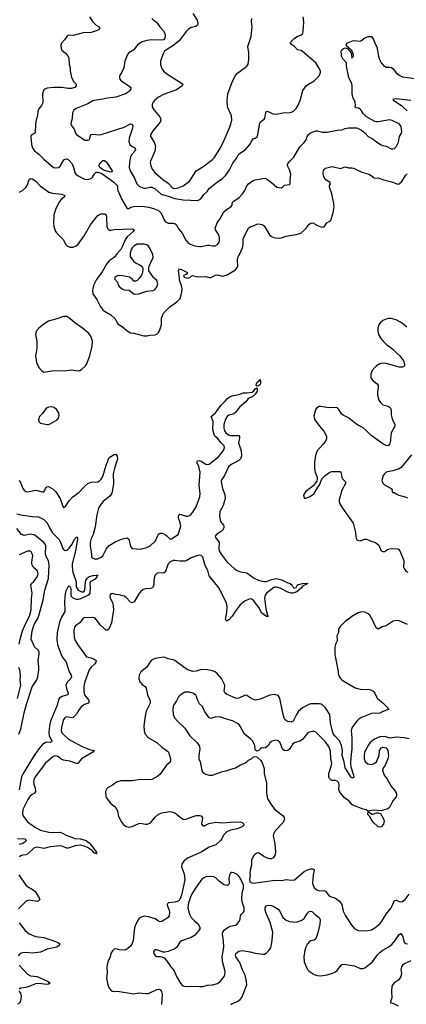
# Model space of a CAD drawing. Header units: inches. Extents: x 2057696 to 2160536, y 827480 to 1016834.
# Tile 286 of 422: x 2081857 to 2086575, y 951130 to 963156. Entities that reach past the tile are written whole.
import ezdxf

# ---------------------------------------------------------------- set-up
doc = ezdxf.new("R2010")
doc.units = ezdxf.units.IN
doc.header["$MEASUREMENT"] = 0
doc.layers.add('C0985', color=7, linetype='Continuous')
doc.layers.add('C0986', color=7, linetype='Continuous')

msp = doc.modelspace()

# ---------------------------------------------------------------- linework, layer by layer
at = {"layer": 'C0985', "color": 5}
for points, elevation in [([(2082806, 960000), (2082795, 959985), (2082757, 959910), (2082743, 959850), (2082750, 959808), (2082797, 959737), (2082837, 959657), (2082870, 959614), (2082890, 959596), (2082970, 959550), (2083022, 959502), (2083041, 959461), (2083058, 959438), (2083106, 959410), (2083170, 959354), (2083210, 959331), (2083250, 959328), (2083370, 959294), (2083410, 959293), (2083450, 959305), (2083510, 959307), (2083530, 959316), (2083550, 959334), (2083564, 959356), (2083588, 959430), (2083588, 959510), (2083611, 959570), (2083690, 959650), (2083775, 959710), (2083813, 959750), (2083836, 959830), (2083838, 959870), (2083831, 959910), (2083806, 959974), (2083805, 960000)], 520), ([(2083017, 960000), (2083015, 959990), (2083049, 959950), (2083057, 959917), (2083070, 959896), (2083106, 959870), (2083130, 959857), (2083191, 959851), (2083250, 959808), (2083270, 959804), (2083310, 959808), (2083410, 959842), (2083486, 959850), (2083503, 959857), (2083529, 959890), (2083542, 959930), (2083532, 959970), (2083498, 960000)], 540), ([(2083317, 960000), (2083290, 959972), (2083270, 959961), (2083250, 959961), (2083228, 959990), (2083212, 960000)], 540), ([(2086582, 959402), (2086530, 959447), (2086503, 959463), (2086450, 959490), (2086390, 959508), (2086350, 959506), (2086290, 959482), (2086261, 959459), (2086241, 959430), (2086229, 959390), (2086226, 959350), (2086237, 959310), (2086263, 959263), (2086291, 959230), (2086334, 959190), (2086411, 959131), (2086450, 959090), (2086494, 959054), (2086540, 958990), (2086552, 958948), (2086552, 958928), (2086542, 958918), (2086527, 958913), (2086490, 958913), (2086330, 958959), (2086290, 958960), (2086250, 958951), (2086213, 958930), (2086190, 958910), (2086160, 958870), (2086144, 958830), (2086143, 958790), (2086150, 958770), (2086170, 958746), (2086219, 958710), (2086231, 958690), (2086233, 958670), (2086223, 958610), (2086222, 958570), (2086241, 958510), (2086259, 958479), (2086290, 958453), (2086354, 958434), (2086370, 958425), (2086381, 958410), (2086389, 958389), (2086392, 958330), (2086402, 958282), (2086434, 958210), (2086435, 958190), (2086390, 958110), (2086377, 957990), (2086370, 957970), (2086361, 957959), (2086350, 957952), (2086330, 957956), (2086290, 957976), (2086143, 958083), (2086090, 958136), (2086050, 958170), (2085970, 958211), (2085870, 958294), (2085805, 958325), (2085784, 958344), (2085750, 958395), (2085730, 958414), (2085710, 958418), (2085630, 958417), (2085530, 958432), (2085510, 958430), (2085479, 958410), (2085468, 958390), (2085448, 958312), (2085459, 958270), (2085514, 958190), (2085568, 958130), (2085600, 958070), (2085603, 958037), (2085590, 958010), (2085562, 957970), (2085489, 957891), (2085467, 957833), (2085456, 957750), (2085454, 957670), (2085462, 957630), (2085486, 957570), (2085488, 957550), (2085482, 957518), (2085438, 957462), (2085343, 957390), (2085321, 957350), (2085330, 957314), (2085350, 957311), (2085390, 957327), (2085430, 957351), (2085450, 957371), (2085494, 957446), (2085517, 957470), (2085545, 957550), (2085585, 957590), (2085630, 957623), (2085662, 957638), (2085770, 957639), (2085777, 957630), (2085787, 957567), (2085795, 957550), (2085831, 957510), (2085831, 957490), (2085787, 957410), (2085757, 957290), (2085756, 957270), (2085764, 957244), (2085796, 957190), (2085927, 957007), (2085953, 956893), (2085958, 956838), (2085969, 956809), (2085990, 956795), (2086010, 956792), (2086070, 956810), (2086090, 956810), (2086146, 956786), (2086199, 956770), (2086240, 956740), (2086270, 956671), (2086290, 956659), (2086310, 956661), (2086352, 956688), (2086390, 956699), (2086470, 956693), (2086485, 956685), (2086496, 956670), (2086544, 956550), (2086546, 956530), (2086541, 956470), (2086547, 956453), (2086570, 956420), (2086592, 956408)], 520), ([(2081850, 957527), (2081870, 957495), (2081893, 957430), (2081910, 957408), (2081933, 957393), (2081950, 957391), (2082050, 957409), (2082090, 957403), (2082130, 957390), (2082150, 957391), (2082160, 957400), (2082172, 957430), (2082188, 957452), (2082210, 957453), (2082263, 957423), (2082298, 957390), (2082351, 957310), (2082381, 957210), (2082390, 957198), (2082410, 957206), (2082460, 957280), (2082504, 957330), (2082580, 957380), (2082643, 957450), (2082690, 957492), (2082730, 957509), (2082810, 957512), (2082830, 957524), (2082850, 957543), (2082870, 957576), (2082910, 957715), (2082947, 957810), (2083010, 957844), (2083031, 957850), (2083045, 957825), (2083050, 957790), (2083017, 957690), (2082999, 957610), (2083002, 957490), (2082984, 957390), (2082975, 957365), (2082959, 957341), (2082875, 957270), (2082850, 957242), (2082820, 957190), (2082796, 957110), (2082778, 956962), (2082752, 956870), (2082730, 956819), (2082717, 956770), (2082716, 956730), (2082731, 956629), (2082731, 956591), (2082742, 956582), (2082770, 956571), (2082810, 956573), (2082850, 956591), (2082870, 956607), (2082912, 956688), (2082950, 956735), (2083030, 956785), (2083110, 956815), (2083170, 956827), (2083190, 956811), (2083210, 956722), (2083230, 956696), (2083326, 956690), (2083410, 956709), (2083450, 956729), (2083513, 956790), (2083542, 956858), (2083550, 956871), (2083570, 956884), (2083590, 956883), (2083630, 956868), (2083653, 956853), (2083690, 956817), (2083710, 956815), (2083790, 956870), (2083822, 956970), (2083817, 957010), (2083796, 957070), (2083793, 957090), (2083797, 957103), (2083810, 957115), (2083826, 957114), (2083890, 957094), (2083910, 957093), (2083930, 957101), (2083950, 957117), (2083970, 957141), (2084010, 957207), (2084057, 957330), (2084058, 957370), (2084047, 957470), (2084059, 957630), (2084041, 957701), (2084020, 957750), (2084025, 957770), (2084050, 957771), (2084070, 957765), (2084130, 957726), (2084150, 957722), (2084170, 957727), (2084283, 957817), (2084339, 957890), (2084352, 957910), (2084357, 957930), (2084351, 957951), (2084310, 957991), (2084270, 958044), (2084240, 958070), (2084228, 958088), (2084212, 958150), (2084217, 958250), (2084195, 958310), (2084247, 958353), (2084310, 958445), (2084365, 958495), (2084392, 958530), (2084418, 958550), (2084450, 958562), (2084530, 958578), (2084590, 958599), (2084630, 958597), (2084695, 958605), (2084716, 958624), (2084730, 958646), (2084750, 958658), (2084753, 958653), (2084755, 958630), (2084750, 958610), (2084730, 958581), (2084696, 958550), (2084663, 958537), (2084640, 958520), (2084617, 958490), (2084538, 958422), (2084490, 958359), (2084470, 958344), (2084410, 958325), (2084390, 958310), (2084370, 958278), (2084359, 958250), (2084350, 958210), (2084348, 958168), (2084355, 958135), (2084372, 958110), (2084406, 958086), (2084430, 958078), (2084510, 958079), (2084530, 958076), (2084539, 958070), (2084541, 958050), (2084529, 957990), (2084559, 957890), (2084563, 957830), (2084550, 957791), (2084530, 957772), (2084495, 957750), (2084437, 957723), (2084406, 957694), (2084357, 957590), (2084317, 957530), (2084316, 957510), (2084331, 957430), (2084359, 957359), (2084363, 957310), (2084338, 957222), (2084301, 957150), (2084297, 957090), (2084309, 957029), (2084343, 956983), (2084349, 956970), (2084350, 956950), (2084330, 956919), (2084257, 956870), (2084241, 956850), (2084247, 956830), (2084276, 956796), (2084291, 956770), (2084288, 956690), (2084293, 956670), (2084314, 956630), (2084390, 956530), (2084474, 956454), (2084510, 956430), (2084550, 956414), (2084630, 956400), (2084717, 956337), (2084773, 956310), (2084810, 956299), (2084850, 956293), (2084870, 956295), (2084930, 956320), (2084970, 956329), (2084991, 956330), (2085054, 956314), (2085130, 956278), (2085156, 956270), (2085181, 956250), (2085198, 956218), (2085210, 956211), (2085230, 956222), (2085248, 956252), (2085310, 956270), (2085350, 956273), (2085372, 956270), (2085310, 956239), (2085290, 956213), (2085239, 956170), (2085190, 956151), (2085170, 956152), (2085130, 956165), (2085035, 956215), (2084990, 956227), (2084970, 956226), (2084959, 956221), (2084868, 956152), (2084851, 956129), (2084846, 956090), (2084861, 955961), (2084882, 955882), (2084890, 955868), (2084870, 955867), (2084810, 955908), (2084777, 955977), (2084710, 956064), (2084690, 956078), (2084670, 956081), (2084610, 956058), (2084546, 956010), (2084485, 955930), (2084450, 955870), (2084410, 955827), (2084390, 955813), (2084375, 955815), (2084368, 955830), (2084384, 955916), (2084390, 955990), (2084382, 956030), (2084290, 956211), (2084170, 956365), (2084151, 956430), (2084119, 956490), (2084090, 956590), (2084070, 956612), (2084050, 956617), (2084030, 956613), (2083950, 956583), (2083890, 956545), (2083870, 956541), (2083810, 956543), (2083750, 956551), (2083730, 956550), (2083687, 956530), (2083668, 956510), (2083630, 956409), (2083610, 956396), (2083550, 956400), (2083529, 956391), (2083509, 956371), (2083500, 956350), (2083493, 956310), (2083492, 956248), (2083479, 956221), (2083469, 956211), (2083453, 956207), (2083390, 956205), (2083364, 956196), (2083330, 956168), (2083310, 956143), (2083253, 956047), (2083230, 956035), (2083210, 956043), (2083150, 956102), (2083130, 956114), (2083071, 956131), (2083030, 956134), (2082990, 956149), (2082970, 956144), (2082961, 956130), (2082958, 956110), (2082962, 956090), (2082992, 956030), (2083000, 955950), (2082978, 955790), (2082946, 955714), (2082930, 955701), (2082910, 955702), (2082841, 955761), (2082790, 955832), (2082772, 955850), (2082750, 955855), (2082710, 955850), (2082650, 955853), (2082630, 955847), (2082589, 955791), (2082542, 955758), (2082525, 955735), (2082519, 955690), (2082522, 955610), (2082535, 955575), (2082573, 955510), (2082670, 955374), (2082730, 955361), (2082766, 955346), (2082788, 955330), (2082786, 955310), (2082775, 955290), (2082730, 955247), (2082706, 955214), (2082653, 955070), (2082638, 955010), (2082638, 954950), (2082648, 954910), (2082696, 954850), (2082704, 954830), (2082699, 954821), (2082691, 954810), (2082648, 954792), (2082612, 954768), (2082583, 954730), (2082550, 954675), (2082510, 954632), (2082490, 954629), (2082430, 954643), (2082410, 954633), (2082390, 954610), (2082385, 954595), (2082365, 954510), (2082364, 954470), (2082370, 954448), (2082390, 954424), (2082453, 954370), (2082619, 954279), (2082710, 954244), (2082771, 954230), (2082757, 954223), (2082748, 954210), (2082612, 954130), (2082568, 954072), (2082550, 954070), (2082470, 954098), (2082391, 954111), (2082364, 954124), (2082330, 954152), (2082310, 954161), (2082290, 954164), (2082265, 954155), (2082198, 954102), (2082170, 954074), (2082044, 953910), (2082030, 953874), (2082026, 953846), (2082030, 953818), (2082046, 953770), (2082050, 953730), (2082039, 953710), (2082010, 953694), (2081982, 953670), (2081954, 953630), (2081896, 953510), (2081892, 953452), (2081903, 953423), (2081950, 953359), (2082050, 953289), (2082110, 953259), (2082212, 953232), (2082252, 953228), (2082350, 953232), (2082370, 953226), (2082431, 953191), (2082493, 953173), (2082530, 953154), (2082599, 953150), (2082668, 953130), (2082710, 953098), (2082750, 953050), (2082764, 953024), (2082793, 952990), (2082794, 952970), (2082790, 952967), (2082777, 952977), (2082770, 952978), (2082744, 953004), (2082685, 953045), (2082643, 953063), (2082594, 953074), (2082533, 953067), (2082450, 953037), (2082430, 953036), (2082370, 953062), (2082350, 953065), (2082227, 953053), (2082150, 953035), (2082070, 953048), (2082050, 953046), (2082030, 953038), (2081950, 952966), (2081930, 952958), (2081889, 952951), (2081870, 952943), (2081854, 952930)], 480), ([(2086639, 957841), (2086512, 957688), (2086489, 957671), (2086410, 957647), (2086331, 957630), (2086307, 957610), (2086294, 957590), (2086276, 957530), (2086290, 957496), (2086310, 957475), (2086392, 957430), (2086402, 957410), (2086402, 957390), (2086410, 957382), (2086430, 957382), (2086450, 957365), (2086482, 957350), (2086550, 957334), (2086590, 957317)], 540), ([(2081822, 957122), (2081870, 957107), (2082010, 957088), (2082084, 957084), (2082150, 957053), (2082190, 957009), (2082220, 956950), (2082258, 956890), (2082334, 956810), (2082350, 956782), (2082388, 956688), (2082410, 956675), (2082430, 956678), (2082460, 956700), (2082494, 956746), (2082530, 956814), (2082550, 956837), (2082557, 956837), (2082561, 956830), (2082560, 956810), (2082539, 956670), (2082498, 956510), (2082495, 956470), (2082504, 956410), (2082545, 956290), (2082547, 956230), (2082570, 956188), (2082609, 956169), (2082639, 956170), (2082653, 956190), (2082659, 956290), (2082665, 956310), (2082678, 956330), (2082700, 956350), (2082750, 956369), (2082814, 956370), (2082793, 956367), (2082798, 956358), (2082796, 956350), (2082776, 956324), (2082717, 956290), (2082711, 956270), (2082718, 956230), (2082711, 956150), (2082699, 956130), (2082690, 956124), (2082630, 956101), (2082590, 956080), (2082570, 956075), (2082550, 956076), (2082511, 956090), (2082490, 956110), (2082483, 956130), (2082484, 956204), (2082473, 956230), (2082465, 956235), (2082450, 956237), (2082446, 956234), (2082417, 956170), (2082406, 956110), (2082404, 956036), (2082409, 955950), (2082406, 955930), (2082363, 955850), (2082344, 955796), (2082315, 955670), (2082309, 955590), (2082319, 955519), (2082362, 955402), (2082375, 955375), (2082424, 955310), (2082459, 955190), (2082485, 955150), (2082488, 955130), (2082481, 955110), (2082437, 955063), (2082420, 955030), (2082426, 954986), (2082450, 954930), (2082443, 954910), (2082370, 954890), (2082343, 954870), (2082332, 954848), (2082315, 954785), (2082232, 954590), (2082219, 954530), (2082211, 954450), (2082217, 954410), (2082249, 954350), (2082244, 954336), (2082231, 954329), (2082190, 954331), (2082170, 954328), (2082130, 954298), (2082090, 954250), (2082033, 954170), (2081897, 953950), (2081880, 953910), (2081848, 953750)], 460), ([(2081846, 954430), (2081869, 954490), (2081909, 954690), (2081943, 954810), (2082010, 955008), (2082067, 955093), (2082078, 955130), (2082091, 955210), (2082092, 955252), (2082081, 955330), (2082095, 955410), (2082094, 955430), (2082085, 955450), (2082036, 955496), (2081995, 955590), (2082009, 955690), (2082034, 955770), (2082076, 955844), (2082096, 955890), (2082141, 956070), (2082163, 956190), (2082208, 956330), (2082217, 956497), (2082208, 956548), (2082183, 956590), (2082170, 956629), (2082174, 956734), (2082168, 956750), (2082151, 956771), (2082041, 956861), (2081990, 956871), (2081910, 956855), (2081878, 956870), (2081822, 956942)], 460), ([(2081850, 955530), (2081863, 955590), (2081892, 955690), (2081933, 955787), (2081976, 955870), (2081996, 955950), (2081999, 956090), (2082008, 956150), (2081991, 956250), (2082002, 956270), (2082030, 956295), (2082070, 956350), (2082082, 956390), (2082070, 956430), (2082026, 956466), (2082006, 956506), (2082005, 956530), (2082015, 956610), (2082010, 956633), (2081996, 956656), (2081985, 956665), (2081950, 956665), (2081850, 956619)], 480), ([(2086588, 955768), (2086490, 955812), (2086450, 955817), (2086415, 955810), (2086330, 955752), (2086280, 955740), (2086230, 955712), (2086207, 955727), (2086150, 955852), (2086130, 955882), (2086110, 955900), (2086070, 955919), (2086030, 955922), (2085988, 955912), (2085910, 955867), (2085864, 955830), (2085831, 955810), (2085770, 955750), (2085748, 955712), (2085748, 955670), (2085727, 955630), (2085733, 955590), (2085730, 955570), (2085710, 955530), (2085702, 955498), (2085704, 955404), (2085743, 955197), (2085744, 955170), (2085756, 955136), (2085770, 955110), (2085791, 955090), (2085950, 954995), (2086030, 954976), (2086110, 954978), (2086141, 954970), (2086170, 954956), (2086192, 954932), (2086221, 954870), (2086250, 954839), (2086290, 954813), (2086310, 954793), (2086351, 954750), (2086358, 954730), (2086290, 954708), (2086250, 954687), (2086150, 954682), (2086030, 954633), (2085991, 954609), (2085972, 954590), (2085911, 954509), (2085903, 954470), (2085911, 954391), (2085909, 954250), (2085897, 954150), (2085893, 954070), (2085898, 954030), (2085932, 953930), (2085935, 953910), (2085930, 953895), (2085910, 953895), (2085890, 953920), (2085830, 954019), (2085815, 954090), (2085791, 954170), (2085796, 954230), (2085786, 954290), (2085761, 954350), (2085703, 954410), (2085687, 954430), (2085678, 954450), (2085649, 954570), (2085643, 954670), (2085588, 954750), (2085550, 954790), (2085537, 954797), (2085510, 954801), (2085410, 954800), (2085387, 954793), (2085310, 954752), (2085260, 954710), (2085234, 954670), (2085193, 954587), (2085170, 954576), (2085130, 954585), (2085114, 954594), (2085094, 954610), (2085084, 954624), (2085072, 954670), (2085033, 954870), (2085010, 954904), (2084970, 954914), (2084910, 954906), (2084790, 954858), (2084730, 954847), (2084690, 954862), (2084630, 954904), (2084610, 954907), (2084532, 954868), (2084510, 954865), (2084490, 954870), (2084379, 954919), (2084364, 954930), (2084353, 954954), (2084361, 955010), (2084359, 955030), (2084320, 955110), (2084266, 955170), (2084246, 955186), (2084210, 955202), (2084150, 955214), (2084070, 955221), (2084010, 955199), (2083970, 955195), (2083910, 955216), (2083875, 955235), (2083748, 955328), (2083730, 955337), (2083670, 955351), (2083630, 955368), (2083610, 955371), (2083508, 955352), (2083467, 955333), (2083450, 955315), (2083410, 955250), (2083336, 955190), (2083313, 955150), (2083312, 955110), (2083324, 955070), (2083350, 955037), (2083386, 955010), (2083402, 954990), (2083417, 954910), (2083446, 954850), (2083450, 954830), (2083449, 954810), (2083400, 954710), (2083386, 954650), (2083372, 954530), (2083377, 954470), (2083389, 954430), (2083430, 954383), (2083530, 954330), (2083592, 954270), (2083662, 954222), (2083672, 954210), (2083686, 954170), (2083695, 954130), (2083696, 954104), (2083692, 954088), (2083648, 954052), (2083570, 953941), (2083542, 953918), (2083470, 953877), (2083430, 953871), (2083330, 953877), (2083230, 953861), (2083090, 953860), (2083038, 953842), (2082990, 953806), (2082922, 953770), (2082904, 953730), (2082908, 953670), (2082914, 953654), (2082961, 953590), (2083008, 953550), (2083036, 953516), (2083049, 953489), (2083064, 953424), (2083103, 953350), (2083125, 953325), (2083148, 953308), (2083190, 953295), (2083230, 953301), (2083310, 953338), (2083330, 953342), (2083390, 953330), (2083415, 953330), (2083453, 953347), (2083510, 953417), (2083550, 953453), (2083590, 953468), (2083690, 953484), (2083710, 953482), (2083748, 953468), (2083830, 953404), (2083850, 953392), (2083870, 953387), (2083890, 953390), (2083950, 953417), (2084010, 953435), (2084050, 953438), (2084073, 953433), (2084088, 953408), (2084077, 953330), (2084091, 953311), (2084110, 953311), (2084163, 953337), (2084250, 953353), (2084330, 953346), (2084424, 953356), (2084550, 953359), (2084571, 953350), (2084591, 953330), (2084586, 953310), (2084551, 953289), (2084510, 953273), (2084430, 953258), (2084385, 953235), (2084345, 953195), (2084325, 953150), (2084309, 953130), (2084250, 953079), (2084170, 953051), (2084070, 952988), (2083905, 952915), (2083861, 952879), (2083837, 952843), (2083830, 952810), (2083865, 952725), (2083870, 952650), (2083830, 952462), (2083810, 952412), (2083790, 952391), (2083750, 952377), (2083672, 952368), (2083662, 952358), (2083658, 952350), (2083660, 952330), (2083679, 952279), (2083685, 952250), (2083680, 952210), (2083670, 952192), (2083590, 952141), (2083570, 952138), (2083550, 952146), (2083510, 952174), (2083430, 952200), (2083374, 952206), (2083330, 952192), (2083310, 952175), (2083293, 952150), (2083264, 952090), (2083256, 952064), (2083243, 951910), (2083230, 951873), (2083210, 951842), (2083176, 951810), (2083150, 951796), (2083130, 951792), (2083075, 951795), (2083030, 951809), (2083010, 951802), (2082990, 951782), (2082970, 951749), (2082959, 951710), (2082931, 951650), (2082918, 951590), (2082925, 951510), (2082916, 951450), (2082931, 951370), (2082949, 951329), (2082970, 951304), (2082990, 951291), (2083010, 951286), (2083050, 951289), (2083250, 951258), (2083311, 951269), (2083390, 951261), (2083430, 951264), (2083530, 951313), (2083550, 951316), (2083570, 951311), (2083587, 951287), (2083594, 951254), (2083588, 951130)], 520), ([(2081830, 954864), (2081867, 955010), (2081870, 955030), (2081864, 955090), (2081867, 955153), (2081860, 955210), (2081846, 955246)], 480), ([(2086610, 954373), (2086550, 954384), (2086450, 954393), (2086379, 954379), (2086310, 954403), (2086250, 954398), (2086187, 954370), (2086136, 954330), (2086108, 954292), (2086066, 954210), (2086059, 954170), (2086060, 954130), (2086075, 954095), (2086107, 954067), (2086150, 954059), (2086184, 954070), (2086213, 954090), (2086242, 954170), (2086248, 954232), (2086270, 954261), (2086290, 954271), (2086330, 954261), (2086350, 954231), (2086356, 954170), (2086348, 954130), (2086319, 954050), (2086289, 954011), (2086284, 953990), (2086305, 953930), (2086341, 953881), (2086390, 953793), (2086443, 953730), (2086453, 953710), (2086455, 953690), (2086450, 953665), (2086410, 953616), (2086370, 953533), (2086350, 953516), (2086270, 953495), (2086170, 953503), (2086110, 953491), (2086085, 953505), (2086050, 953514), (2085923, 953563), (2085910, 953572), (2085876, 953610), (2085817, 953657), (2085758, 953730), (2085752, 953750), (2085755, 953810), (2085750, 953835), (2085730, 953857), (2085710, 953863), (2085670, 953864), (2085652, 953872), (2085638, 953890), (2085631, 953910), (2085631, 953950), (2085664, 954050), (2085665, 954070), (2085652, 954132), (2085650, 954222), (2085634, 954270), (2085590, 954338), (2085470, 954456), (2085450, 954463), (2085430, 954464), (2085390, 954455), (2085373, 954447), (2085310, 954365), (2085274, 954346), (2085210, 954325), (2085190, 954310), (2085150, 954247), (2085130, 954230), (2085110, 954226), (2085090, 954230), (2085070, 954244), (2085054, 954270), (2085030, 954332), (2085010, 954349), (2084990, 954357), (2084950, 954349), (2084930, 954339), (2084910, 954322), (2084891, 954289), (2084856, 954264), (2084830, 954259), (2084810, 954262), (2084792, 954250), (2084784, 954236), (2084750, 954222), (2084730, 954238), (2084726, 954246), (2084729, 954270), (2084722, 954302), (2084698, 954350), (2084674, 954374), (2084599, 954430), (2084548, 954528), (2084530, 954550), (2084453, 954593), (2084370, 954616), (2084310, 954638), (2084250, 954642), (2084190, 954621), (2084170, 954629), (2084110, 954709), (2084086, 954766), (2084050, 954802), (2084030, 954839), (2084016, 954890), (2084006, 954906), (2083970, 954931), (2083930, 954941), (2083870, 954941), (2083813, 954907), (2083793, 954887), (2083770, 954835), (2083739, 954790), (2083730, 954768), (2083724, 954730), (2083728, 954670), (2083747, 954630), (2083785, 954585), (2083870, 954503), (2083934, 954410), (2084017, 954330), (2084047, 954290), (2084056, 954250), (2084042, 954170), (2084044, 954130), (2084058, 954090), (2084079, 953990), (2084087, 953970), (2084110, 953950), (2084130, 953941), (2084170, 953931), (2084210, 953928), (2084330, 953974), (2084390, 953986), (2084410, 953996), (2084490, 954019), (2084550, 954055), (2084605, 954075), (2084629, 954091), (2084650, 954111), (2084689, 954131), (2084710, 954151), (2084730, 954158), (2084751, 954151), (2084794, 954114), (2084812, 954090), (2084841, 954010), (2084839, 953950), (2084867, 953830), (2084867, 953710), (2084879, 953639), (2084924, 953570), (2084970, 953511), (2085073, 953433), (2085086, 953410), (2085090, 953390), (2085072, 953350), (2084973, 953250), (2084954, 953210), (2084950, 953190), (2084970, 953090), (2084978, 952990), (2084970, 952949), (2084956, 952924), (2084946, 952915), (2084930, 952909), (2084910, 952907), (2084890, 952912), (2084837, 952937), (2084770, 952979), (2084750, 952976), (2084730, 952963), (2084714, 952946), (2084693, 952910), (2084686, 952890), (2084684, 952830), (2084671, 952770), (2084667, 952727), (2084671, 952710), (2084661, 952650), (2084666, 952630), (2084680, 952620), (2084711, 952611), (2084970, 952646), (2085050, 952641), (2085110, 952655), (2085170, 952647), (2085209, 952651), (2085330, 952752), (2085370, 952772), (2085410, 952785), (2085430, 952787), (2085442, 952782), (2085450, 952770), (2085440, 952710), (2085432, 952610), (2085434, 952590), (2085454, 952554), (2085484, 952530), (2085510, 952518), (2085570, 952521), (2085590, 952512), (2085630, 952461), (2085649, 952449), (2085710, 952427), (2085759, 952390), (2085788, 952350), (2085806, 952270), (2085831, 952211), (2085912, 952092), (2085940, 952060), (2085963, 952043), (2085992, 952032), (2086030, 952026), (2086107, 952033), (2086150, 952042), (2086190, 952064), (2086250, 952115), (2086276, 952144), (2086328, 952230), (2086392, 952310), (2086430, 952397), (2086450, 952403), (2086490, 952384), (2086510, 952380), (2086530, 952386), (2086561, 952410), (2086610, 952477)], 540), ([(2081830, 953157), (2081921, 953150), (2081941, 953130), (2081921, 953110), (2081887, 953090), (2081850, 953081)], 460), ([(2081844, 952710), (2081930, 952587), (2081950, 952569), (2082019, 952530), (2082045, 952510), (2082095, 952430), (2082101, 952410), (2082087, 952393), (2082073, 952387), (2081970, 952401), (2081945, 952395), (2081930, 952387), (2081843, 952297)], 480), ([(2084432, 951128), (2084450, 951140), (2084514, 951166), (2084549, 951191), (2084566, 951214), (2084585, 951255), (2084627, 951370), (2084626, 951410), (2084608, 951488), (2084576, 951550), (2084543, 951643), (2084494, 951710), (2084490, 951730), (2084496, 951750), (2084530, 951778), (2084573, 951787), (2084671, 951771), (2084730, 951755), (2084830, 951741), (2084850, 951744), (2084870, 951759), (2084902, 951790), (2084920, 951820), (2084938, 951910), (2084945, 952010), (2084915, 952130), (2084859, 952250), (2084851, 952289), (2084853, 952307), (2084864, 952330), (2084870, 952337), (2084890, 952343), (2084930, 952336), (2084950, 952328), (2085010, 952294), (2085030, 952268), (2085070, 952190), (2085110, 952157), (2085150, 952141), (2085230, 952133), (2085290, 952152), (2085330, 952180), (2085370, 952243), (2085390, 952262), (2085410, 952268), (2085430, 952259), (2085465, 952225), (2085513, 952190), (2085523, 952163), (2085520, 952110), (2085496, 952004), (2085470, 951930), (2085450, 951915), (2085410, 951904), (2085390, 951892), (2085370, 951870), (2085349, 951830), (2085335, 951790), (2085325, 951710), (2085329, 951649), (2085359, 951570), (2085370, 951555), (2085390, 951536), (2085450, 951496), (2085490, 951483), (2085530, 951480), (2085610, 951490), (2085674, 951510), (2085711, 951529), (2085730, 951545), (2085775, 951605), (2085790, 951615), (2085810, 951619), (2085941, 951601), (2086010, 951568), (2086048, 951568), (2086070, 951576), (2086163, 951650), (2086224, 951736), (2086250, 951765), (2086287, 951793), (2086353, 951827), (2086398, 951862), (2086435, 951905), (2086490, 951984), (2086510, 951994), (2086527, 951967), (2086550, 951890), (2086570, 951872), (2086588, 951868)], 520), ([(2081850, 952125), (2081923, 952030), (2081972, 951990), (2082050, 951957), (2082150, 951945), (2082237, 951917), (2082325, 951885), (2082348, 951870), (2082339, 951850), (2082311, 951829), (2082190, 951804), (2082110, 951768), (2082010, 951756), (2081930, 951763), (2081890, 951761), (2081862, 951750), (2081838, 951722)], 480), ([(2081849, 951610), (2081950, 951497), (2081990, 951480), (2082070, 951469), (2082205, 951410), (2082228, 951390), (2082210, 951378), (2082186, 951374), (2082090, 951384), (2082050, 951380), (2081970, 951349), (2081930, 951337), (2081872, 951328), (2081850, 951317)], 480), ([(2086630, 951663), (2086558, 951630), (2086530, 951610), (2086516, 951590), (2086508, 951550), (2086517, 951510), (2086510, 951470), (2086485, 951430), (2086422, 951390), (2086400, 951350), (2086393, 951290), (2086400, 951210), (2086381, 951161), (2086382, 951150), (2086410, 951143), (2086476, 951110)], 520), ([(2081846, 951290), (2081866, 951266), (2081875, 951230), (2081866, 951174), (2081857, 951150), (2081830, 951133)], 480)]:
    msp.add_lwpolyline(points, dxfattribs=dict(at, elevation=elevation))
for points, elevation in [([(2082410, 959533), (2082390, 959530), (2082310, 959501), (2082250, 959488), (2082210, 959473), (2082150, 959437), (2082088, 959390), (2082059, 959350), (2082052, 959330), (2082050, 959310), (2082064, 959230), (2082065, 959150), (2082063, 959117), (2082048, 959050), (2082063, 958970), (2082091, 958910), (2082123, 958870), (2082150, 958851), (2082250, 958869), (2082430, 958870), (2082490, 958878), (2082570, 958867), (2082590, 958871), (2082610, 958883), (2082659, 958930), (2082670, 958946), (2082713, 959050), (2082740, 959170), (2082743, 959230), (2082724, 959290), (2082702, 959322), (2082623, 959390), (2082530, 959452), (2082470, 959506), (2082430, 959530)], 520), ([(2084750, 958682), (2084744, 958690), (2084746, 958710), (2084756, 958730), (2084782, 958750), (2084790, 958762), (2084797, 958737), (2084797, 958710), (2084790, 958699), (2084770, 958686)], 480), ([(2082250, 958427), (2082210, 958422), (2082190, 958415), (2082176, 958404), (2082134, 958346), (2082099, 958310), (2082087, 958270), (2082091, 958250), (2082112, 958230), (2082190, 958213), (2082210, 958213), (2082230, 958222), (2082313, 958270), (2082329, 958290), (2082337, 958323), (2082334, 958350), (2082310, 958392), (2082278, 958418)], 520), ([(2086170, 953452), (2086211, 953471), (2086231, 953471), (2086260, 953460), (2086297, 953397), (2086305, 953370), (2086297, 953330), (2086270, 953300), (2086250, 953293), (2086230, 953298), (2086170, 953357), (2086145, 953390), (2086127, 953427), (2086106, 953450), (2086110, 953485), (2086153, 953453)], 540), ([(2084450, 952741), (2084441, 952739), (2084430, 952734), (2084421, 952719), (2084408, 952670), (2084413, 952607), (2084405, 952590), (2084390, 952581), (2084349, 952590), (2084290, 952636), (2084250, 952676), (2084227, 952687), (2084172, 952692), (2084130, 952686), (2084105, 952675), (2084081, 952659), (2084010, 952562), (2083952, 952470), (2083918, 952370), (2083908, 952310), (2083930, 952230), (2083948, 952190), (2083989, 952149), (2084023, 952123), (2084048, 952090), (2084055, 952070), (2084054, 952054), (2084044, 952030), (2083990, 951971), (2083950, 951945), (2083830, 951907), (2083812, 951888), (2083773, 951827), (2083750, 951807), (2083670, 951775), (2083630, 951769), (2083609, 951769), (2083530, 951797), (2083510, 951795), (2083501, 951790), (2083491, 951770), (2083495, 951750), (2083510, 951726), (2083530, 951716), (2083570, 951716), (2083590, 951711), (2083618, 951698), (2083650, 951667), (2083700, 951590), (2083741, 951541), (2083770, 951470), (2083810, 951401), (2083830, 951374), (2083850, 951358), (2083890, 951349), (2083948, 951352), (2084050, 951346), (2084090, 951349), (2084150, 951364), (2084211, 951369), (2084270, 951386), (2084302, 951410), (2084351, 951470), (2084362, 951490), (2084364, 951530), (2084333, 951653), (2084327, 951710), (2084348, 951830), (2084345, 951905), (2084332, 951988), (2084334, 952010), (2084358, 952042), (2084390, 952066), (2084430, 952086), (2084490, 952097), (2084510, 952110), (2084539, 952150), (2084546, 952170), (2084550, 952211), (2084563, 952230), (2084590, 952254), (2084597, 952270), (2084595, 952310), (2084574, 952370), (2084566, 952414), (2084573, 952490), (2084590, 952550), (2084586, 952586), (2084557, 952657), (2084536, 952690), (2084510, 952715), (2084470, 952736)], 540)]:
    msp.add_lwpolyline(points, close=True, dxfattribs=dict(at, elevation=elevation))
at = {"layer": 'C0986', "color": 5}
for points, elevation in [([(2082710, 963190), (2082750, 963131), (2082791, 963091), (2082825, 963070), (2082836, 963050), (2082815, 963030), (2082730, 963000), (2082630, 962995), (2082510, 962965), (2082450, 962966), (2082431, 962950), (2082403, 962910), (2082366, 962870), (2082359, 962850), (2082359, 962830), (2082367, 962790), (2082430, 962736), (2082457, 962690), (2082462, 962610), (2082471, 962570), (2082471, 962530), (2082488, 962450), (2082519, 962399), (2082547, 962370), (2082547, 962350), (2082528, 962330), (2082486, 962314), (2082450, 962315), (2082370, 962329), (2082270, 962329), (2082190, 962320), (2082157, 962303), (2082148, 962290), (2082136, 962250), (2082138, 962142), (2082122, 962110), (2082090, 962069), (2082077, 962030), (2082071, 961969), (2082056, 961930), (2082050, 961886), (2082044, 961776), (2082035, 961765), (2081998, 961742), (2081991, 961730), (2081991, 961710), (2081996, 961690), (2082001, 961630), (2082013, 961593), (2082036, 961556), (2082090, 961515), (2082150, 961451), (2082270, 961351), (2082290, 961346), (2082330, 961351), (2082351, 961369), (2082397, 961443), (2082410, 961454), (2082430, 961457), (2082450, 961449), (2082495, 961395), (2082514, 961350), (2082529, 961290), (2082543, 961270), (2082570, 961250), (2082646, 961210), (2082690, 961205), (2082730, 961215), (2082747, 961233), (2082770, 961275), (2082790, 961292), (2082810, 961295), (2082859, 961279), (2083007, 961170), (2083045, 961130), (2083056, 961070), (2083107, 960950), (2083170, 960851), (2083190, 960850), (2083214, 960866), (2083250, 960875), (2083350, 960879), (2083427, 960867), (2083490, 960850), (2083550, 960827), (2083579, 960799), (2083595, 960770), (2083618, 960710), (2083633, 960690), (2083670, 960670), (2083730, 960670), (2083750, 960665), (2083770, 960650), (2083789, 960610), (2083840, 960550), (2083883, 960463), (2083910, 960433), (2083930, 960418), (2083990, 960395), (2084050, 960387), (2084073, 960387), (2084150, 960403), (2084170, 960403), (2084210, 960393), (2084244, 960396), (2084270, 960411), (2084290, 960439), (2084296, 960464), (2084296, 960490), (2084288, 960530), (2084248, 960590), (2084243, 960610), (2084265, 960675), (2084299, 960721), (2084350, 960810), (2084381, 960839), (2084435, 960870), (2084449, 960890), (2084449, 960910), (2084457, 960930), (2084535, 960985), (2084575, 961030), (2084604, 961070), (2084630, 961127), (2084650, 961153), (2084707, 961193), (2084730, 961202), (2084850, 961219), (2084870, 961211), (2084928, 961168), (2084994, 961110), (2085050, 961103), (2085065, 961110), (2085090, 961135), (2085150, 961144), (2085156, 961150), (2085156, 961196), (2085166, 961270), (2085150, 961324), (2085127, 961370), (2085124, 961390), (2085152, 961430), (2085202, 961478), (2085277, 961603), (2085330, 961657), (2085354, 961690), (2085367, 961730), (2085379, 961750), (2085407, 961773), (2085470, 961798), (2085490, 961799), (2085550, 961784), (2085610, 961782), (2085730, 961808), (2085790, 961811), (2085830, 961828), (2085870, 961837), (2085970, 961837), (2086030, 961808), (2086070, 961774), (2086111, 961730), (2086170, 961696), (2086210, 961665), (2086270, 961628), (2086290, 961619), (2086330, 961613), (2086390, 961580), (2086410, 961577), (2086430, 961584), (2086450, 961604), (2086479, 961661), (2086487, 961710), (2086494, 961730), (2086518, 961770), (2086521, 961790), (2086512, 961850), (2086490, 961884), (2086403, 961923), (2086370, 961932), (2086230, 961910), (2086210, 961908), (2086190, 961912), (2086090, 961970), (2086050, 962010), (2086024, 962050), (2086010, 962064), (2085990, 962074), (2085958, 962078), (2085949, 962089), (2085956, 962110), (2085950, 962150), (2085923, 962210), (2085913, 962250), (2085916, 962350), (2085910, 962373), (2085874, 962450), (2085844, 962590), (2085847, 962630), (2085800, 962680), (2085786, 962710), (2085784, 962730), (2085781, 962770), (2085789, 962790), (2085810, 962806), (2085831, 962811), (2085862, 962802), (2085897, 962756), (2085906, 962730), (2085910, 962687), (2085917, 962703), (2085929, 962711), (2085929, 962731), (2085910, 962780), (2085890, 962802), (2085883, 962803), (2085870, 962819), (2085862, 962822), (2085843, 962850), (2085850, 962871), (2085930, 962904), (2086010, 962895), (2086030, 962903), (2086070, 962933), (2086110, 962951), (2086150, 962951), (2086176, 962916), (2086191, 962870), (2086214, 962826), (2086235, 962710), (2086247, 962670), (2086267, 962630), (2086296, 962596), (2086330, 962576), (2086370, 962578), (2086394, 962574), (2086410, 962562), (2086450, 962509), (2086490, 962477), (2086530, 962457), (2086682, 962438)], 540), ([(2083471, 963170), (2083491, 963151), (2083528, 963128), (2083568, 963070), (2083617, 963017), (2083630, 962970), (2083627, 962930), (2083610, 962911), (2083590, 962906), (2083470, 962910), (2083410, 962903), (2083350, 962885), (2083296, 962850), (2083250, 962789), (2083190, 962753), (2083171, 962730), (2083141, 962650), (2083128, 962570), (2083103, 962517), (2083074, 962470), (2083073, 962450), (2083079, 962430), (2083093, 962410), (2083188, 962350), (2083211, 962330), (2083211, 962310), (2083201, 962290), (2083182, 962270), (2083147, 962250), (2083030, 962209), (2082930, 962199), (2082870, 962184), (2082790, 962174), (2082750, 962164), (2082690, 962130), (2082546, 962070), (2082519, 962050), (2082500, 962020), (2082498, 961950), (2082482, 961890), (2082483, 961870), (2082520, 961820), (2082536, 961770), (2082550, 961754), (2082650, 961684), (2082690, 961683), (2082704, 961690), (2082713, 961707), (2082719, 961740), (2082728, 961752), (2082743, 961757), (2082830, 961750), (2082850, 961754), (2083130, 961844), (2083210, 961884), (2083230, 961879), (2083237, 961857), (2083235, 961830), (2083194, 961710), (2083188, 961668), (2083202, 961630), (2083229, 961609), (2083262, 961590), (2083270, 961570), (2083261, 961550), (2083227, 961510), (2083210, 961480), (2083197, 961410), (2083194, 961350), (2083204, 961310), (2083253, 961230), (2083288, 961150), (2083307, 961130), (2083330, 961114), (2083370, 961100), (2083390, 961099), (2083450, 961112), (2083471, 961110), (2083510, 961089), (2083584, 961024), (2083670, 961002), (2083750, 960972), (2083850, 960954), (2084030, 960949), (2084068, 960970), (2084101, 961019), (2084143, 961057), (2084170, 961093), (2084270, 961176), (2084327, 961213), (2084368, 961252), (2084418, 961322), (2084457, 961403), (2084508, 961470), (2084529, 961511), (2084550, 961530), (2084610, 961568), (2084667, 961630), (2084690, 961676), (2084710, 961705), (2084730, 961711), (2084754, 961726), (2084764, 961756), (2084787, 961893), (2084797, 961910), (2084839, 961941), (2084848, 961952), (2084861, 962019), (2084870, 962039), (2084890, 962036), (2084947, 962007), (2084990, 962002), (2085070, 962018), (2085158, 962022), (2085175, 962025), (2085200, 962040), (2085229, 962070), (2085250, 962105), (2085281, 962170), (2085313, 962290), (2085353, 962347), (2085383, 962370), (2085449, 962410), (2085510, 962471), (2085527, 962510), (2085527, 962530), (2085509, 962570), (2085470, 962630), (2085310, 962766), (2085290, 962779), (2085249, 962790), (2085209, 962829), (2085174, 962854), (2085162, 962870), (2085169, 962890), (2085210, 962930), (2085243, 962950), (2085292, 962970), (2085311, 962989), (2085318, 963010), (2085323, 963130), (2085318, 963190)], 560), ([(2083970, 963230), (2084021, 963150), (2084030, 963110), (2084026, 963090), (2084006, 963074), (2083950, 963059), (2083918, 963042), (2083889, 963011), (2083801, 962899), (2083736, 962844), (2083649, 962790), (2083625, 962770), (2083603, 962730), (2083574, 962650), (2083576, 962610), (2083586, 962570), (2083596, 962550), (2083621, 962521), (2083665, 962485), (2083838, 962378), (2083848, 962370), (2083841, 962350), (2083770, 962300), (2083610, 962244), (2083550, 962210), (2083502, 962170), (2083485, 962150), (2083475, 962125), (2083475, 962090), (2083485, 962070), (2083497, 962050), (2083567, 961970), (2083577, 961950), (2083580, 961930), (2083570, 961903), (2083480, 961800), (2083453, 961750), (2083452, 961730), (2083499, 961659), (2083514, 961610), (2083505, 961550), (2083453, 961430), (2083450, 961410), (2083456, 961370), (2083472, 961330), (2083505, 961290), (2083603, 961203), (2083670, 961158), (2083713, 961110), (2083730, 961098), (2083750, 961094), (2083790, 961104), (2083850, 961127), (2083910, 961166), (2083932, 961190), (2084012, 961310), (2084090, 961360), (2084211, 961449), (2084229, 961471), (2084306, 961590), (2084354, 961686), (2084426, 961854), (2084446, 961930), (2084441, 961981), (2084391, 962091), (2084387, 962170), (2084397, 962250), (2084453, 962407), (2084490, 962473), (2084515, 962505), (2084629, 962590), (2084647, 962613), (2084655, 962670), (2084653, 962750), (2084642, 962830), (2084680, 962950), (2084687, 962990), (2084692, 963070), (2084686, 963134), (2084690, 963170)], 580), ([(2086585, 962045), (2086532, 962092), (2086419, 962170), (2086418, 962190), (2086450, 962194), (2086630, 962173)], 520), ([(2083805, 960000), (2083804, 960030), (2083793, 960090), (2083797, 960103), (2083807, 960113), (2083830, 960107), (2083905, 960070), (2083892, 960050), (2083856, 960030), (2083863, 960010), (2083910, 960001), (2083938, 960010), (2083950, 960024), (2083967, 960033), (2084030, 960016), (2084130, 960019), (2084170, 960008), (2084190, 960008), (2084246, 960034), (2084270, 960038), (2084330, 960024), (2084350, 960027), (2084390, 960039), (2084490, 960103), (2084512, 960130), (2084518, 960150), (2084516, 960216), (2084520, 960250), (2084530, 960276), (2084545, 960295), (2084575, 960370), (2084582, 960410), (2084584, 960470), (2084590, 960490), (2084651, 960609), (2084670, 960627), (2084718, 960642), (2084750, 960657), (2084770, 960661), (2084815, 960655), (2084839, 960639), (2084906, 960530), (2084930, 960508), (2084970, 960491), (2085010, 960488), (2085050, 960492), (2085110, 960512), (2085230, 960531), (2085270, 960543), (2085290, 960553), (2085330, 960585), (2085354, 960610), (2085390, 960659), (2085410, 960671), (2085434, 960674), (2085490, 960643), (2085530, 960627), (2085550, 960623), (2085572, 960628), (2085604, 960676), (2085634, 960690), (2085652, 960708), (2085683, 960797), (2085695, 960870), (2085691, 960910), (2085667, 961030), (2085638, 961110), (2085639, 961130), (2085649, 961150), (2085646, 961166), (2085583, 961204), (2085565, 961250), (2085562, 961290), (2085566, 961314), (2085572, 961328), (2085590, 961341), (2085670, 961365), (2085770, 961340), (2085830, 961358), (2085870, 961345), (2085910, 961347), (2085930, 961343), (2086034, 961294), (2086090, 961276), (2086122, 961270), (2086162, 961242), (2086172, 961230), (2086190, 961221), (2086230, 961223), (2086284, 961204), (2086410, 961173), (2086467, 961147), (2086490, 961152), (2086520, 961180), (2086567, 961253), (2086587, 961273)], 520), ([(2081850, 961051), (2081891, 961069), (2081930, 961105), (2081950, 961139), (2081974, 961206), (2081990, 961215), (2082007, 961213), (2082050, 961187), (2082107, 961127), (2082211, 961051), (2082256, 961036), (2082370, 961025), (2082406, 961010), (2082398, 960990), (2082361, 960959), (2082343, 960937), (2082297, 960850), (2082274, 960770), (2082269, 960669), (2082273, 960630), (2082294, 960570), (2082310, 960548), (2082388, 960470), (2082419, 960410), (2082438, 960390), (2082470, 960377), (2082510, 960379), (2082544, 960396), (2082570, 960416), (2082645, 960515), (2082722, 960650), (2082790, 960742), (2082810, 960765), (2082830, 960778), (2082850, 960784), (2082890, 960785), (2082912, 960772), (2082917, 960737), (2082918, 960630), (2082927, 960606), (2082950, 960586), (2082970, 960584), (2083010, 960592), (2083110, 960599), (2083230, 960602), (2083250, 960593), (2083253, 960590), (2083243, 960570), (2083170, 960504), (2083146, 960474), (2083113, 960390), (2083090, 960350), (2083042, 960298), (2083010, 960250), (2082950, 960209), (2082914, 960170), (2082865, 960075), (2082806, 960000)], 520), ([(2083498, 960000), (2083489, 960009), (2083434, 960090), (2083431, 960129), (2083435, 960145), (2083484, 960250), (2083480, 960290), (2083453, 960350), (2083430, 960390), (2083410, 960406), (2083374, 960414), (2083330, 960416), (2083290, 960413), (2083250, 960392), (2083229, 960370), (2083218, 960350), (2083205, 960305), (2083204, 960270), (2083210, 960254), (2083250, 960201), (2083270, 960185), (2083334, 960154), (2083356, 960130), (2083361, 960110), (2083357, 960070), (2083344, 960036), (2083318, 960002), (2083317, 960000)], 540), ([(2083212, 960000), (2083196, 960010), (2083112, 960028), (2083071, 960031), (2083050, 960028), (2083018, 960010), (2083017, 960000)], 540)]:
    msp.add_lwpolyline(points, dxfattribs=dict(at, elevation=elevation))
at = {"layer": 'C0986', "color": 5, "elevation": 540}
msp.add_lwpolyline([(2082970, 961295), (2082890, 961315), (2082866, 961326), (2082836, 961350), (2082826, 961370), (2082829, 961390), (2082850, 961418), (2082870, 961435), (2082890, 961436), (2082915, 961415), (2082987, 961310), (2082981, 961299)], close=True, dxfattribs=at)

doc.saveas('drawing.dxf')
